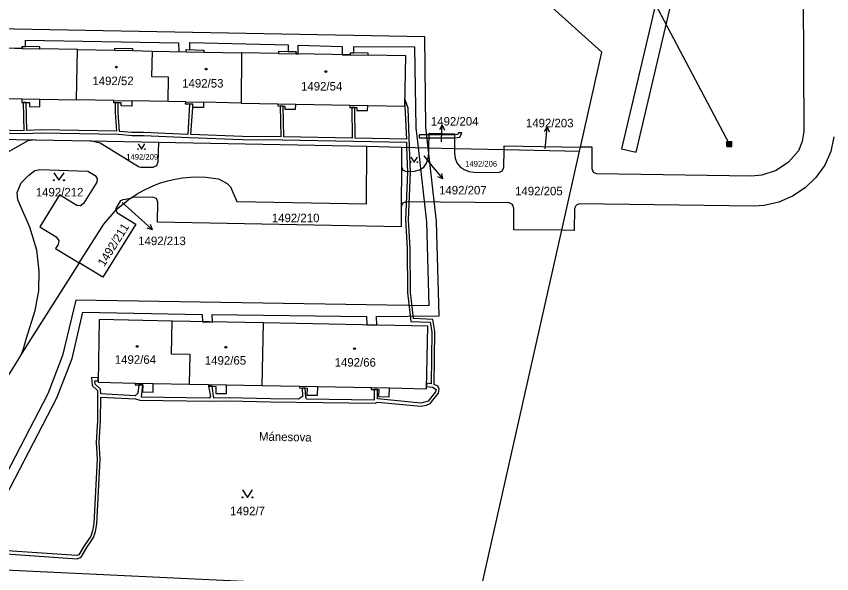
# Model space of a CAD drawing. Extents: x -869103 to -863415, y -1015889 to -1012477.
# Drawn here: x -864774.2 to -864611.9, y -1015059.7 to -1014948.6 of the extents above; entities that cross this region are included whole.
import ezdxf

# ---------------------------------------------------------------- set-up
doc = ezdxf.new("R2010")
doc.units = 0
for name, color, linetype in [('Hranice parcel', 7, 'Continuous'), ('Parcelní čísla', 7, 'Continuous'), ('Pop  PČ popisy', 7, 'Continuous'), ('Poz předměty', 7, 'Continuous'), ('Vnitřní kresba', 7, 'Continuous'), ('Věcná břemena k části', 7, 'Continuous'), ('Značky budov', 7, 'Continuous'), ('Značky kultur', 7, 'Continuous')]:
    doc.layers.add(name, color=color, linetype=linetype)

msp = doc.modelspace()

# ---------------------------------------------------------------- linework, layer by layer
at = {"layer": 'Hranice parcel'}
for p, q in [((-864657.65, -1014955.76), (-864669.58, -1014944.95)), ((-864762.25, -1014965.27), (-864762.06, -1014955.25)), ((-864729.36, -1014955.88), (-864729.45, -1014965.9)), ((-864661.91, -1014974.69), (-864657.65, -1014955.76)), ((-864692.1, -1014974.81), (-864692.02, -1014971.9)), ((-864692.02, -1014971.9), (-864687.01, -1014972.04)), ((-864687.01, -1014972.04), (-864686.98, -1014974.93)), ((-864792.96, -1014972.8), (-864770.46, -1014973.23)), ((-864770.46, -1014973.23), (-864771.94, -1014973.41)), ((-864770.46, -1014973.23), (-864759.51, -1014973.44)), ((-864759.51, -1014973.44), (-864745.9, -1014973.71)), ((-864757.55, -1014973.92), (-864759.51, -1014973.44)), ((-864745.9, -1014973.71), (-864746.04, -1014977.71)), ((-864745.9, -1014973.71), (-864704.47, -1014974.51)), ((-864704.47, -1014974.51), (-864697.52, -1014974.68)), ((-864697.52, -1014974.68), (-864697.55, -1014978.57)), ((-864697.52, -1014974.68), (-864692.1, -1014974.81)), ((-864692.13, -1014975.9), (-864692.1, -1014974.81)), ((-864692.1, -1014974.81), (-864686.98, -1014974.93)), ((-864686.98, -1014974.93), (-864686.97, -1014975.89)), ((-864686.98, -1014974.93), (-864677.11, -1014975.16)), ((-864677.16, -1014978.78), (-864677.11, -1014975.16)), ((-864677.11, -1014975.16), (-864662.1, -1014975.52)), ((-864662.1, -1014975.52), (-864661.91, -1014974.69)), ((-864659.55, -1014974.72), (-864661.91, -1014974.69)), ((-864665.64, -1014991.25), (-864662.1, -1014975.52)), ((-864697.55, -1014978.57), (-864697.6, -1014986.55)), ((-864751.45, -1014984.82), (-864754.32, -1014987.19)), ((-864752.97, -1014985.1), (-864751.45, -1014984.82)), ((-864751.03, -1014984.74), (-864751.45, -1014984.82)), ((-864754.32, -1014987.19), (-864754.36, -1014986.89)), ((-864754.32, -1014987.19), (-864754.24, -1014987.69)), ((-864687.6, -1015088.85), (-864665.64, -1014991.25)), ((-864665.64, -1014991.25), (-864675.19, -1014991.13)), ((-864663.17, -1014991.28), (-864665.64, -1014991.25)), ((-864766.4, -1014994.89), (-864761.7, -1014997.75)), ((-864761.7, -1014997.75), (-864773.1, -1015015.75)), ((-864757, -1015000.61), (-864761.7, -1014997.75)), ((-864725.01, -1015009.7), (-864743.21, -1015009.34)), ((-864725.25, -1015022.17), (-864725.01, -1015009.7)), ((-864773.1, -1015015.75), (-864772.81, -1015014.88))]:
    msp.add_line(p, q, dxfattribs=at)
for points in [[(-864618.19, -1014857.93), (-864617.94, -1014859.92), (-864617.69, -1014917.32), (-864617.47, -1014971.56), (-864617.76, -1014973.54), (-864618.51, -1014975.41), (-864620.47, -1014977.67), (-864622.96, -1014979.36), (-864625.83, -1014980.28), (-864627.84, -1014980.44), (-864658.63, -1014980.02), (-864659.33, -1014979.71), (-864659.6, -1014979), (-864659.55, -1014974.72)], [(-864762.06, -1014955.25), (-864769.52, -1014955.1), (-864769.52, -1014954.7), (-864773.06, -1014954.63), (-864773.06, -1014955.03), (-864783.75, -1014954.83), (-864783.74, -1014954.43), (-864787.28, -1014954.36), (-864787.29, -1014954.76), (-864794.75, -1014954.62)], [(-864762.06, -1014955.25), (-864754.63, -1014955.4), (-864754.62, -1014955), (-864751.09, -1014955.06), (-864751.09, -1014955.46), (-864747.12, -1014955.54)], [(-864744.01, -1014965.62), (-864743.92, -1014960.78), (-864747.22, -1014960.71), (-864747.12, -1014955.54)], [(-864747.12, -1014955.54), (-864740.41, -1014955.67), (-864740.4, -1014955.27), (-864736.86, -1014955.34), (-864736.87, -1014955.74), (-864729.36, -1014955.88)], [(-864729.45, -1014965.9), (-864722.17, -1014966.04), (-864722.18, -1014966.49), (-864720.75, -1014966.52), (-864720.76, -1014967.11), (-864718.62, -1014967.15), (-864718.6, -1014966.11), (-864707.82, -1014966.32), (-864707.83, -1014966.77), (-864706.43, -1014966.8), (-864706.43, -1014967.38), (-864704.29, -1014967.42), (-864704.27, -1014966.39), (-864696.86, -1014966.53), (-864696.67, -1014956.51), (-864704.19, -1014956.37), (-864704.18, -1014955.97), (-864707.72, -1014955.9), (-864707.73, -1014956.3), (-864718.51, -1014956.09), (-864718.5, -1014955.69), (-864722.04, -1014955.62), (-864722.05, -1014956.02), (-864729.36, -1014955.88)], [(-864794.94, -1014964.64), (-864787.42, -1014964.79), (-864787.44, -1014965.47), (-864786.13, -1014965.5), (-864786.14, -1014966.32), (-864784.02, -1014966.36), (-864783.99, -1014964.85), (-864773.12, -1014965.06), (-864773.13, -1014965.77), (-864771.6, -1014965.8), (-864771.62, -1014966.6), (-864769.54, -1014966.64), (-864769.51, -1014965.13), (-864762.25, -1014965.27)], [(-864744.01, -1014965.62), (-864751.21, -1014965.48), (-864751.24, -1014966.53), (-864753.37, -1014966.49), (-864753.36, -1014965.89), (-864754.79, -1014965.86), (-864754.78, -1014965.41), (-864762.25, -1014965.27)], [(-864729.45, -1014965.9), (-864736.93, -1014965.76), (-864736.95, -1014966.81), (-864739.09, -1014966.76), (-864739.08, -1014966.16), (-864740.51, -1014966.14), (-864740.5, -1014965.69), (-864744.01, -1014965.62)], [(-864771.94, -1014973.41), (-864778.89, -1014977.37), (-864779.6, -1014977.61), (-864780.46, -1014977.69), (-864781.28, -1014977.41), (-864788.04, -1014974.17)], [(-864611.49, -1014972.65), (-864612.09, -1014975.57), (-864613.28, -1014978.3), (-864615.02, -1014980.72), (-864617.2, -1014982.79), (-864619.7, -1014984.42), (-864622.43, -1014985.63), (-864625.36, -1014986.3), (-864627.32, -1014986.47), (-864662.07, -1014986), (-864662.76, -1014986.27), (-864663.08, -1014986.94), (-864663.17, -1014991.28)], [(-864746.04, -1014977.71), (-864746.34, -1014978.4), (-864747.03, -1014978.71), (-864749.43, -1014978.71), (-864749.91, -1014978.59), (-864757.55, -1014973.92)], [(-864736.48, -1014980.65), (-864733.94, -1014981), (-864732.24, -1014981.92), (-864731.59, -1014982.62), (-864730.33, -1014985.53), (-864704.48, -1014985.98), (-864704.47, -1014974.51)], [(-864677.11, -1014975.16), (-864677.1, -1014974.46), (-864661.91, -1014974.69)], [(-864697.55, -1014978.57), (-864697.25, -1014979.27), (-864696.57, -1014979.56), (-864694.93, -1014979.47), (-864693.96, -1014979.2), (-864693.12, -1014978.66), (-864692.54, -1014977.85), (-864692.23, -1014976.89), (-864692.13, -1014975.9)], [(-864686.97, -1014975.89), (-864686.87, -1014976.88), (-864686.5, -1014977.79), (-864685.88, -1014978.58), (-864685.08, -1014979.17), (-864684.16, -1014979.55), (-864683.14, -1014979.7), (-864678.15, -1014979.73), (-864677.47, -1014979.44), (-864677.16, -1014978.78)], [(-864772.81, -1015014.88), (-864772.28, -1015012.94), (-864770.48, -1015007.25), (-864769.77, -1015003.34), (-864769.66, -1014999.37), (-864770.12, -1014995.22), (-864771.54, -1014990.64), (-864773.91, -1014985.18), (-864774.03, -1014983.7), (-864773.24, -1014981.83), (-864771.76, -1014980.26), (-864770.56, -1014979.34), (-864769.57, -1014979.16), (-864759.97, -1014979.45), (-864758.51, -1014980.32), (-864758.12, -1014980.95), (-864758.21, -1014981.69), (-864760.83, -1014985.94), (-864761.43, -1014986.41), (-864762.17, -1014986.29), (-864765.61, -1014984.22), (-864769.56, -1014990.53), (-864766.28, -1014992.54), (-864765.75, -1014993.26), (-864765.91, -1014994.05), (-864766.4, -1014994.89)], [(-864751.45, -1014984.82), (-864750.17, -1014983.98), (-864748.84, -1014983.23), (-864747.46, -1014982.57), (-864746.04, -1014982.01), (-864745.52, -1014981.82), (-864744.05, -1014981.38), (-864742.57, -1014981.04), (-864741.06, -1014980.79), (-864739.54, -1014980.64), (-864738.01, -1014980.6), (-864736.48, -1014980.65)], [(-864754.36, -1014986.89), (-864753.44, -1014985.33), (-864752.97, -1014985.1)], [(-864697.6, -1014986.55), (-864697.63, -1014990.55), (-864746.12, -1014989.63), (-864746.08, -1014985.64), (-864746.34, -1014984.95), (-864747.04, -1014984.67), (-864751.03, -1014984.74)], [(-864675.19, -1014991.13), (-864675.17, -1014986.85), (-864675.41, -1014986.13), (-864676.12, -1014985.81), (-864696.62, -1014985.55), (-864697.31, -1014985.85), (-864697.6, -1014986.55)], [(-864761.7, -1014997.75), (-864756.83, -1014990.06), (-864754.32, -1014987.19)], [(-864754.24, -1014987.69), (-864750.46, -1014990), (-864757, -1015000.61)], [(-864743.21, -1015009.34), (-864757.71, -1015009.05), (-864757.95, -1015021.52), (-864750.55, -1015021.67), (-864750.56, -1015022.02), (-864749.06, -1015022.06), (-864749.1, -1015023.45), (-864746.98, -1015023.49), (-864746.95, -1015021.74), (-864739.75, -1015021.88)], [(-864739.75, -1015021.88), (-864739.64, -1015016), (-864743.34, -1015015.92), (-864743.21, -1015009.34)], [(-864725.25, -1015022.17), (-864717.84, -1015022.31), (-864717.85, -1015022.66), (-864716.35, -1015022.69), (-864716.37, -1015024.08), (-864714.25, -1015024.12), (-864714.22, -1015022.38), (-864703.56, -1015022.59), (-864703.56, -1015022.94), (-864702.06, -1015022.97), (-864702.09, -1015024.37), (-864699.97, -1015024.41), (-864699.94, -1015022.66), (-864692.54, -1015022.81), (-864692.29, -1015010.34), (-864725.01, -1015009.7)], [(-864773.1, -1015015.75), (-864774, -1015017.17), (-864785.03, -1015034.74), (-864818.12, -1015087.73), (-864819.45, -1015090.18)], [(-864739.75, -1015021.88), (-864735.97, -1015021.95), (-864735.98, -1015022.31), (-864734.48, -1015022.34), (-864734.5, -1015023.73), (-864732.38, -1015023.77), (-864732.35, -1015022.02), (-864725.25, -1015022.17)]]:
    msp.add_lwpolyline(points, dxfattribs=at)
at = {"layer": 'Pop  PČ popisy'}
for p, q in [((-864689.42, -1014970.25), (-864689.97, -1014971.23)), ((-864689.58, -1014973.25), (-864689.42, -1014970.25)), ((-864689.42, -1014970.25), (-864688.97, -1014971.28)), ((-864668.55, -1014970.63), (-864669.14, -1014971.58)), ((-864668.81, -1014973.62), (-864668.55, -1014970.63)), ((-864668.55, -1014970.63), (-864668.14, -1014971.67)), ((-864689.6, -1014973.62), (-864689.58, -1014973.25)), ((-864668.94, -1014975.02), (-864668.81, -1014973.62)), ((-864693.12, -1014976.43), (-864691.21, -1014978.72)), ((-864691.21, -1014978.72), (-864689.28, -1014981.02)), ((-864689.28, -1014981.02), (-864689.54, -1014979.93)), ((-864689.28, -1014981.02), (-864690.31, -1014980.57)), ((-864753.14, -1014985.71), (-864749.32, -1014989.15)), ((-864749.32, -1014989.15), (-864747.09, -1014991.16)), ((-864747.09, -1014991.16), (-864747.5, -1014990.12)), ((-864747.09, -1014991.16), (-864748.17, -1014990.86))]:
    msp.add_line(p, q, dxfattribs=at)
at = {"layer": 'Poz předměty'}
for p, q in [((-864747.52, -1014755.26), (-864632.3, -1014974.04)), ((-864632.8, -1014973.54), (-864631.8, -1014973.54)), ((-864632.8, -1014974.54), (-864632.8, -1014973.54)), ((-864632.8, -1014973.74), (-864631.8, -1014973.74)), ((-864632.6, -1014974.54), (-864632.6, -1014973.54)), ((-864632.4, -1014974.54), (-864632.4, -1014973.54)), ((-864632.2, -1014974.54), (-864632.2, -1014973.54)), ((-864632, -1014974.54), (-864632, -1014973.54)), ((-864631.8, -1014974.54), (-864631.8, -1014973.54)), ((-864632.8, -1014973.94), (-864631.8, -1014973.94)), ((-864632.8, -1014974.14), (-864631.8, -1014974.14)), ((-864632.8, -1014974.34), (-864631.8, -1014974.34)), ((-864632.8, -1014974.54), (-864631.8, -1014974.54))]:
    msp.add_line(p, q, dxfattribs=at)
at = {"layer": 'Vnitřní kresba'}
for p, q in [((-864773.06, -1014955.03), (-864769.52, -1014955.1)), ((-864754.63, -1014955.4), (-864751.09, -1014955.46)), ((-864740.41, -1014955.67), (-864736.87, -1014955.74)), ((-864722.05, -1014956.02), (-864718.51, -1014956.09)), ((-864707.73, -1014956.3), (-864704.19, -1014956.37)), ((-864773.12, -1014965.06), (-864769.51, -1014965.13)), ((-864754.78, -1014965.41), (-864751.21, -1014965.48)), ((-864740.5, -1014965.69), (-864736.93, -1014965.76)), ((-864722.17, -1014966.04), (-864718.6, -1014966.11)), ((-864707.82, -1014966.32), (-864704.27, -1014966.39)), ((-864750.55, -1015021.67), (-864746.95, -1015021.74)), ((-864735.97, -1015021.95), (-864732.35, -1015022.02)), ((-864717.84, -1015022.31), (-864714.22, -1015022.38)), ((-864703.56, -1015022.59), (-864699.94, -1015022.66))]:
    msp.add_line(p, q, dxfattribs=at)
at = {"layer": 'Věcná břemena k části'}
for points in [[(-864627.15, -1014861.97), (-864653.73, -1014975.04), (-864650.81, -1014975.72), (-864624.13, -1014862.21), (-864624.53, -1014856.51), (-864624.93, -1014850.83), (-864626.87, -1014850.82), (-864626.85, -1014856.52), (-864627.54, -1014856.52)], [(-864693.99, -1014972.82), (-864692.05, -1014972.83), (-864687.35, -1014972.86), (-864687, -1014972.83), (-864685.91, -1014972.72), (-864685.55, -1014971.81), (-864686.19, -1014971.81), (-864686.33, -1014972.16), (-864687.01, -1014972.22), (-864687.37, -1014972.26), (-864692.03, -1014972.23), (-864694, -1014972.22)]]:
    msp.add_lwpolyline(points, close=True, dxfattribs=at)
for points in [[(-864728.84, -1015061.18), (-864784.92, -1015058.58), (-864784.7, -1015056.89), (-864779.88, -1015048.93), (-864776.38, -1015044.34), (-864766.13, -1015024.62), (-864763.09, -1015016.76), (-864760.96, -1015007.58), (-864737.22, -1015008.01), (-864737.17, -1015009.46), (-864735.17, -1015009.52), (-864735.22, -1015008.04), (-864704.51, -1015008.44), (-864704.47, -1015010.1), (-864702.47, -1015010.14), (-864702.51, -1015008.44), (-864690.05, -1015008.29), (-864690.59, -1014989.49), (-864692.23, -1014974.8), (-864692.69, -1014970.72), (-864692.88, -1014952.73), (-864838.75, -1014950.01), (-864849.65, -1014949.79), (-864892.44, -1014949.19)], [(-864774.52, -1014955), (-864773.06, -1014955.03), (-864773.06, -1014954.63), (-864772.4, -1014954.64), (-864772.37, -1014953.36), (-864741.94, -1014953.88), (-864741.88, -1014955.64), (-864740.41, -1014955.67), (-864740.4, -1014955.27), (-864739.69, -1014955.28), (-864739.66, -1014953.84), (-864720.09, -1014954.33), (-864720.11, -1014955.66), (-864718.5, -1014955.69), (-864718.51, -1014956.09), (-864718.11, -1014956.1), (-864718.09, -1014954.38), (-864709.34, -1014954.61), (-864709.33, -1014956.27), (-864707.73, -1014956.3), (-864707.72, -1014955.9), (-864707.04, -1014955.91), (-864707.02, -1014954.65), (-864694.96, -1014954.71), (-864694.69, -1014970.86), (-864694.25, -1014974.75), (-864692.59, -1014989.65), (-864692.09, -1015006.31), (-864762.4, -1015005.2), (-864765.01, -1015016.18), (-864767.95, -1015023.8), (-864778.08, -1015043.28)], [(-864707.42, -1014966.78), (-864707.39, -1014972.91), (-864720.96, -1014972.62), (-864721.11, -1014966.51), (-864721.71, -1014966.5), (-864721.56, -1014972.62), (-864729.2, -1014972.54), (-864739.46, -1014972.19), (-864739.09, -1014966.76), (-864739.08, -1014966.16), (-864739.73, -1014966.15), (-864740.06, -1014972.15), (-864748.92, -1014971.76), (-864751.15, -1014971.79), (-864753.66, -1014971.55), (-864753.93, -1014967.76), (-864753.93, -1014965.88), (-864754.53, -1014965.87), (-864754.53, -1014967.78), (-864754.28, -1014971.48), (-864769.3, -1014971.24), (-864772.16, -1014971.35), (-864772.23, -1014965.79), (-864772.83, -1014965.78), (-864772.76, -1014971.41), (-864786.33, -1014971.08)], [(-864780.99, -1015055.34), (-864762.08, -1015056.68), (-864761.34, -1015056.34), (-864760.21, -1015054.43), (-864758.87, -1015052.46), (-864758.47, -1015051.27), (-864758.22, -1015049.72), (-864757.52, -1015036.87), (-864757.71, -1015033.49), (-864757.45, -1015029.16), (-864757.42, -1015024.46), (-864750.52, -1015024.83), (-864749.61, -1015025.06), (-864735.68, -1015025.29), (-864731.85, -1015025.21), (-864723.61, -1015025.45), (-864702.78, -1015025.69), (-864702.3, -1015025.51), (-864693.66, -1015026.28), (-864692.56, -1015026.11), (-864691.86, -1015025.78), (-864690.16, -1015023.67), (-864690.04, -1015022.89), (-864690.33, -1015022.3), (-864691.03, -1015021.99), (-864690.93, -1015011.43), (-864691.33, -1015009), (-864695.16, -1015008.84), (-864695.74, -1015003.62), (-864695.82, -1014994.82), (-864696.12, -1014989.14), (-864695.75, -1014979.75), (-864695.92, -1014974.71), (-864696.18, -1014966.93), (-864696.84, -1014965.24), (-864696.86, -1014966.53), (-864696.57, -1014973.09), (-864706.79, -1014972.93), (-864706.82, -1014966.79), (-864707.42, -1014966.78)], [(-864786.79, -1014971.66), (-864772.61, -1014972), (-864769.3, -1014971.84), (-864753.87, -1014972.13), (-864751.17, -1014972.39), (-864748.92, -1014972.36), (-864739.81, -1014972.77), (-864729.22, -1014973.14), (-864721.25, -1014973.22), (-864707.1, -1014973.52), (-864696.55, -1014973.69), (-864696.52, -1014974.7), (-864696.35, -1014979.75), (-864696.72, -1014989.14), (-864696.42, -1014994.84), (-864696.34, -1015003.66), (-864695.7, -1015009.42), (-864691.85, -1015009.54), (-864691.53, -1015011.47)], [(-864691.53, -1015011.47), (-864691.62, -1015021.84), (-864692.52, -1015021.72), (-864692.53, -1015022.35), (-864691.37, -1015022.48), (-864690.66, -1015022.99), (-864690.74, -1015023.45), (-864692.22, -1015025.28), (-864693.68, -1015025.68), (-864702.31, -1015024.84), (-864702.34, -1015022.96), (-864702.95, -1015022.95), (-864703, -1015025.09), (-864716.44, -1015024.88), (-864716.61, -1015024.51), (-864716.69, -1015022.68), (-864717.29, -1015022.67), (-864717.22, -1015024.39), (-864718.05, -1015024.92), (-864723.59, -1015024.85), (-864731.85, -1015024.61), (-864734.92, -1015024.67), (-864735.23, -1015022.33), (-864735.98, -1015022.31), (-864735.55, -1015024.36), (-864735.82, -1015024.69), (-864749.31, -1015024.46), (-864749.06, -1015022.06), (-864749.86, -1015022.04), (-864750, -1015023.7), (-864750.59, -1015024.22), (-864757.42, -1015023.86)], [(-864757.42, -1015023.86), (-864757.44, -1015022.88), (-864758.52, -1015021.88), (-864758.6, -1015021.22), (-864757.95, -1015021.27), (-864757.93, -1015020.66), (-864759.28, -1015020.58), (-864759.1, -1015022.16), (-864758.04, -1015023.14), (-864758.05, -1015029.14), (-864758.31, -1015033.49), (-864758.12, -1015036.87), (-864758.82, -1015049.66), (-864759.05, -1015051.13), (-864759.41, -1015052.2), (-864760.71, -1015054.11), (-864761.76, -1015055.88), (-864762.18, -1015056.06), (-864781.03, -1015054.74), (-864781.79, -1015054.88), (-864782.3, -1015055.53), (-864782.55, -1015056.76), (-864783.08, -1015063.89)]]:
    msp.add_lwpolyline(points, dxfattribs=at)
at = {"layer": 'Značky budov'}
for centre in [(-864754.32, -1014958.74), (-864736.45, -1014959.14), (-864712.61, -1014959.63), (-864750.17, -1015014.38), (-864732.52, -1015014.55), (-864706.89, -1015014.83)]:
    msp.add_circle(centre, 0.175, dxfattribs=at)
at = {"layer": 'Značky kultur'}
for points in [[(-864749.99, -1014974.05), (-864749.32, -1014975.06), (-864748.65, -1014974.05)], [(-864695.71, -1014976.68), (-864695.04, -1014977.69), (-864694.37, -1014976.68)], [(-864766.73, -1014979.79), (-864765.73, -1014981.29), (-864764.73, -1014979.79)], [(-864729.22, -1015042.96), (-864728.22, -1015044.46), (-864727.22, -1015042.96)]]:
    msp.add_lwpolyline(points, dxfattribs=at)
for centre, radius in [((-864749.99, -1014975.06), 0.067), ((-864748.65, -1014975.06), 0.067), ((-864695.71, -1014977.69), 0.067), ((-864694.37, -1014977.69), 0.067), ((-864766.73, -1014981.29), 0.1), ((-864764.73, -1014981.29), 0.1), ((-864729.22, -1015044.46), 0.1), ((-864727.22, -1015044.46), 0.1)]:
    msp.add_circle(centre, radius, dxfattribs=at)

# ---------------------------------------------------------------- texts
at = {"layer": 'Parcelní čísla'}
for s, height, p in [('1492/52', 1.7, (-864759.08, -1014962.34)), ('1492/53', 1.7, (-864741.2, -1014962.82)), ('1492/54', 1.7, (-864717.54, -1014963.41)), ('1492/204', 1.7, (-864691.69, -1014970.39)), ('1492/203', 1.7, (-864672.77, -1014970.74)), ('1492/209', 1.139, (-864752.34, -1014977.2)), ('1492/206', 1.139, (-864684.86, -1014978.57)), ('1492/212', 1.7, (-864770.35, -1014984.51)), ('1492/207', 1.7, (-864690.06, -1014984.11)), ('1492/205', 1.7, (-864674.93, -1014984.29)), ('1492/210', 1.7, (-864723.36, -1014989.64)), ('1492/213', 1.7, (-864749.96, -1014994.21)), ('1492/64', 1.7, (-864754.62, -1015017.85)), ('1492/65', 1.7, (-864736.69, -1015018.02)), ('1492/66', 1.7, (-864710.85, -1015018.41)), ('1492/7', 1.7, (-864731.68, -1015048.01))]:
    msp.add_text(s, height=height, dxfattribs=at).set_placement(p)
msp.add_text('1492/211', height=1.7, rotation=58, dxfattribs=at).set_placement((-864756.71, -1014998.58))
at = {"layer": 'Pop  PČ popisy'}
msp.add_text('Mánesova', height=1.7, rotation=359, dxfattribs=at).set_placement((-864725.93, -1015033.15))

doc.saveas('drawing.dxf')
